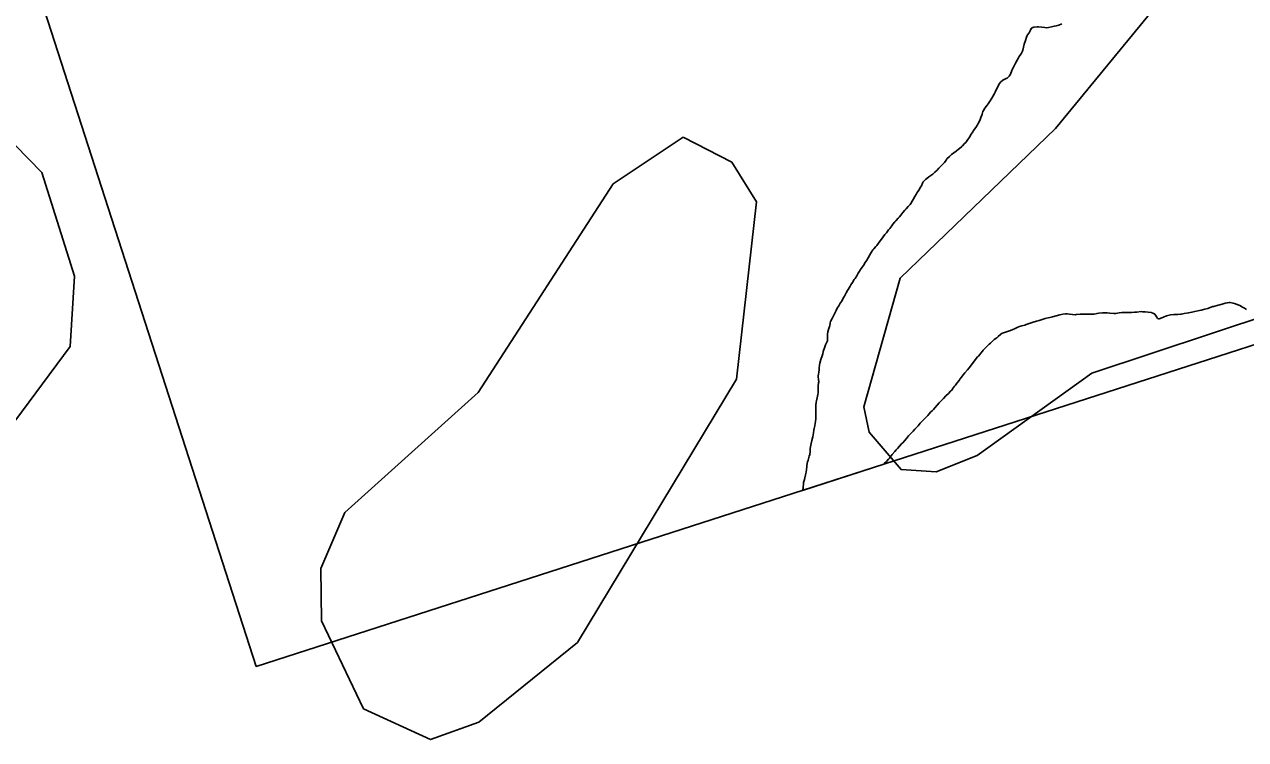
# Model space of a CAD drawing. Extents: x 643342 to 646936, y 5873857 to 5876103.
# Drawn here: x 646462.17 to 646484.87, y 5875335.82 to 5875349.12 of the extents above; entities that cross this region are included whole.
import ezdxf

# ---------------------------------------------------------------- set-up
doc = ezdxf.new("R2010")
doc.units = 0
doc.layers.add('Niveau 63', color=7, linetype='Continuous')

msp = doc.modelspace()

# ---------------------------------------------------------------- linework, layer by layer
at = {"layer": 'Niveau 63'}
for points in [[(646456.043, 5875369.54), (646507.434, 5875386.121), (646517.874, 5875353.763), (646466.483, 5875337.182), (646456.043, 5875369.54)], [(646483.479, 5875350.297), (646483.052, 5875349.278), (646481.337, 5875347.186), (646478.454, 5875344.404), (646477.778, 5875342.01), (646477.872, 5875341.539), (646478.467, 5875340.843), (646479.121, 5875340.804), (646479.884, 5875341.106), (646482.012, 5875342.636), (646485.36, 5875343.749), (646491.59, 5875347.645), (646492.582, 5875347.518), (646493.876, 5875346.628), (646494.554, 5875346.431), (646495.996, 5875346.536), (646497.367, 5875346.955), (646500.261, 5875348.766), (646502.353, 5875351.424), (646503.872, 5875352.837), (646506.328, 5875354.6)], [(646502.353, 5875351.424), (646500.261, 5875348.766), (646497.367, 5875346.955), (646495.996, 5875346.536), (646494.554, 5875346.431), (646493.876, 5875346.628), (646492.582, 5875347.518), (646491.59, 5875347.645), (646485.36, 5875343.749), (646482.012, 5875342.636), (646479.884, 5875341.106), (646479.121, 5875340.804), (646478.467, 5875340.843), (646477.872, 5875341.539), (646477.778, 5875342.01), (646478.454, 5875344.404), (646481.337, 5875347.186), (646483.052, 5875349.278), (646483.479, 5875350.297)], [(646502.353, 5875351.424), (646500.261, 5875348.766), (646497.367, 5875346.955), (646495.996, 5875346.536), (646494.554, 5875346.431), (646493.876, 5875346.628), (646492.582, 5875347.518), (646491.59, 5875347.645), (646485.36, 5875343.749), (646482.012, 5875342.636), (646479.884, 5875341.106), (646479.121, 5875340.804), (646478.467, 5875340.843), (646477.872, 5875341.539), (646477.778, 5875342.01), (646478.454, 5875344.404), (646481.337, 5875347.186), (646483.052, 5875349.278), (646483.479, 5875350.297)], [(646458.028, 5875350.949), (646462.495, 5875346.368), (646463.102, 5875344.439), (646463.024, 5875343.131), (646461.353, 5875340.884)], [(646458.028, 5875350.949), (646462.495, 5875346.368), (646463.102, 5875344.439), (646463.024, 5875343.131), (646461.353, 5875340.884)], [(646480.494, 5875348.183), (646480.495, 5875348.185), (646480.519, 5875348.245), (646480.539, 5875348.294), (646480.551, 5875348.318), (646480.585, 5875348.375), (646480.596, 5875348.404), (646480.627, 5875348.459), (646480.653, 5875348.503), (646480.664, 5875348.524), (646480.695, 5875348.568), (646480.707, 5875348.588), (646480.725, 5875348.626), (646480.732, 5875348.647), (646480.743, 5875348.7), (646480.758, 5875348.755), (646480.779, 5875348.821), (646480.802, 5875348.885), (646480.811, 5875348.914), (646480.82, 5875348.931), (646480.85, 5875348.969), (646480.868, 5875349.001), (646480.889, 5875349.047), (646480.895, 5875349.055), (646480.918, 5875349.066), (646480.938, 5875349.07), (646480.999, 5875349.077), (646481.023, 5875349.078), (646481.083, 5875349.072), (646481.139, 5875349.063), (646481.166, 5875349.06), (646481.206, 5875349.064), (646481.261, 5875349.076), (646481.316, 5875349.088), (646481.351, 5875349.096), (646481.399, 5875349.111), (646481.458, 5875349.132)], [(646477.833, 5875344.74), (646477.859, 5875344.78), (646477.889, 5875344.837), (646477.914, 5875344.881), (646477.943, 5875344.929), (646477.959, 5875344.951), (646478, 5875344.994), (646478.017, 5875345.011), (646478.048, 5875345.055), (646478.058, 5875345.074), (646478.102, 5875345.132), (646478.135, 5875345.174), (646478.167, 5875345.214), (646478.198, 5875345.249), (646478.237, 5875345.301), (646478.259, 5875345.325), (646478.296, 5875345.377), (646478.315, 5875345.405), (646478.355, 5875345.45), (646478.369, 5875345.469), (646478.412, 5875345.518), (646478.437, 5875345.544), (646478.461, 5875345.576), (646478.501, 5875345.623), (646478.538, 5875345.668), (646478.561, 5875345.691), (646478.598, 5875345.735), (646478.634, 5875345.774), (646478.649, 5875345.793), (646478.676, 5875345.838), (646478.691, 5875345.867), (646478.725, 5875345.921), (646478.754, 5875345.971), (646478.765, 5875345.995), (646478.797, 5875346.043), (646478.828, 5875346.095), (646478.846, 5875346.123), (646478.866, 5875346.17), (646478.879, 5875346.195), (646478.921, 5875346.239), (646478.945, 5875346.259), (646478.986, 5875346.289), (646479.038, 5875346.324), (646479.057, 5875346.336), (646479.097, 5875346.373), (646479.139, 5875346.414), (646479.172, 5875346.451), (646479.214, 5875346.495), (646479.258, 5875346.536), (646479.278, 5875346.556), (646479.306, 5875346.601), (646479.32, 5875346.623), (646479.369, 5875346.668), (646479.408, 5875346.704), (646479.448, 5875346.734), (646479.493, 5875346.768), (646479.535, 5875346.802), (646479.55, 5875346.812), (646479.596, 5875346.851), (646479.611, 5875346.864), (646479.65, 5875346.906), (646479.67, 5875346.928), (646479.696, 5875346.965), (646479.737, 5875347.028), (646479.771, 5875347.081), (646479.799, 5875347.124), (646479.817, 5875347.148), (646479.857, 5875347.208), (646479.886, 5875347.258), (646479.901, 5875347.282), (646479.929, 5875347.339), (646479.952, 5875347.394), (646479.971, 5875347.438), (646479.974, 5875347.453), (646479.989, 5875347.502), (646480, 5875347.522), (646480.027, 5875347.565), (646480.067, 5875347.62), (646480.086, 5875347.643), (646480.123, 5875347.704), (646480.152, 5875347.749), (646480.177, 5875347.794), (646480.204, 5875347.835), (646480.22, 5875347.865), (646480.236, 5875347.905), (646480.237, 5875347.908), (646480.258, 5875347.952), (646480.272, 5875347.981), (646480.3, 5875348.026), (646480.317, 5875348.047), (646480.361, 5875348.088), (646480.369, 5875348.093), (646480.42, 5875348.114), (646480.437, 5875348.122), (646480.476, 5875348.159), (646480.494, 5875348.183)], [(646474.417, 5875347.029), (646475.32, 5875346.563), (646475.78, 5875345.826), (646475.408, 5875342.528), (646472.454, 5875337.629), (646470.622, 5875336.147), (646469.721, 5875335.823), (646468.477, 5875336.396), (646467.693, 5875338.034), (646467.682, 5875339.004), (646468.126, 5875340.046), (646470.609, 5875342.279), (646473.117, 5875346.156), (646474.417, 5875347.029)], [(646474.417, 5875347.029), (646475.32, 5875346.563), (646475.78, 5875345.826), (646475.408, 5875342.528), (646472.454, 5875337.629), (646470.622, 5875336.147), (646469.721, 5875335.823), (646468.477, 5875336.396), (646467.693, 5875338.034), (646467.682, 5875339.004), (646468.126, 5875340.046), (646470.609, 5875342.279), (646473.117, 5875346.156), (646474.417, 5875347.029)], [(646474.417, 5875347.029), (646473.117, 5875346.156), (646470.609, 5875342.279), (646468.126, 5875340.046), (646467.682, 5875339.004), (646467.693, 5875338.034), (646468.477, 5875336.396), (646469.721, 5875335.823), (646470.622, 5875336.147), (646472.454, 5875337.629), (646475.408, 5875342.528), (646475.78, 5875345.826), (646475.32, 5875346.563), (646474.417, 5875347.029)], [(646474.417, 5875347.029), (646473.117, 5875346.156), (646470.609, 5875342.279), (646468.126, 5875340.046), (646467.682, 5875339.004), (646467.693, 5875338.034), (646468.477, 5875336.396), (646469.721, 5875335.823), (646470.622, 5875336.147), (646472.454, 5875337.629), (646475.408, 5875342.528), (646475.78, 5875345.826), (646475.32, 5875346.563), (646474.417, 5875347.029)], [(646476.636, 5875340.458), (646476.647, 5875340.493), (646476.651, 5875340.517), (646476.655, 5875340.577), (646476.657, 5875340.605), (646476.672, 5875340.661), (646476.682, 5875340.692), (646476.692, 5875340.748), (646476.701, 5875340.798), (646476.711, 5875340.846), (646476.716, 5875340.898), (646476.718, 5875340.923), (646476.731, 5875340.987), (646476.739, 5875341.022), (646476.762, 5875341.094), (646476.77, 5875341.126), (646476.776, 5875341.183), (646476.778, 5875341.236), (646476.782, 5875341.268), (646476.797, 5875341.332), (646476.81, 5875341.385), (646476.825, 5875341.453), (646476.834, 5875341.489), (646476.842, 5875341.529), (646476.849, 5875341.578), (646476.85, 5875341.606), (646476.862, 5875341.657), (646476.874, 5875341.709), (646476.879, 5875341.735), (646476.883, 5875341.794), (646476.885, 5875341.851), (646476.884, 5875341.907), (646476.882, 5875341.961), (646476.884, 5875342.018), (646476.884, 5875342.044), (646476.89, 5875342.095), (646476.895, 5875342.123), (646476.909, 5875342.18), (646476.92, 5875342.24), (646476.925, 5875342.266), (646476.929, 5875342.312), (646476.93, 5875342.386), (646476.93, 5875342.404), (646476.935, 5875342.459), (646476.938, 5875342.476), (646476.935, 5875342.522), (646476.927, 5875342.566), (646476.927, 5875342.584), (646476.932, 5875342.626), (646476.938, 5875342.65), (646476.945, 5875342.703), (646476.946, 5875342.729), (646476.954, 5875342.794), (646476.959, 5875342.823), (646476.979, 5875342.894), (646477, 5875342.96), (646477.014, 5875342.999), (646477.023, 5875343.039), (646477.045, 5875343.108), (646477.065, 5875343.162), (646477.075, 5875343.189), (646477.094, 5875343.225), (646477.1, 5875343.241), (646477.103, 5875343.302), (646477.103, 5875343.343), (646477.103, 5875343.362), (646477.108, 5875343.404), (646477.12, 5875343.449), (646477.137, 5875343.504), (646477.142, 5875343.517), (646477.152, 5875343.572), (646477.159, 5875343.595), (646477.19, 5875343.656), (646477.219, 5875343.716), (646477.245, 5875343.768), (646477.26, 5875343.805), (646477.281, 5875343.846), (646477.309, 5875343.889), (646477.338, 5875343.937), (646477.364, 5875343.979), (646477.392, 5875344.029), (646477.418, 5875344.07), (646477.448, 5875344.129), (646477.471, 5875344.172), (646477.486, 5875344.195), (646477.522, 5875344.257), (646477.532, 5875344.277), (646477.563, 5875344.324), (646477.598, 5875344.376), (646477.614, 5875344.398), (646477.645, 5875344.449), (646477.671, 5875344.495), (646477.694, 5875344.534), (646477.726, 5875344.581), (646477.769, 5875344.642), (646477.802, 5875344.695), (646477.833, 5875344.74)], [(646483.22, 5875343.678), (646483.183, 5875343.736), (646483.178, 5875343.741), (646483.128, 5875343.76), (646483.121, 5875343.763), (646483.059, 5875343.772), (646483.005, 5875343.776), (646482.954, 5875343.78), (646482.928, 5875343.781), (646482.852, 5875343.774), (646482.808, 5875343.769), (646482.75, 5875343.768), (646482.687, 5875343.768), (646482.659, 5875343.768), (646482.596, 5875343.764), (646482.574, 5875343.763), (646482.52, 5875343.756), (646482.457, 5875343.749), (646482.423, 5875343.748), (646482.348, 5875343.754), (646482.297, 5875343.761), (646482.273, 5875343.761), (646482.211, 5875343.756), (646482.146, 5875343.75), (646482.112, 5875343.747), (646482.058, 5875343.737), (646482.039, 5875343.733), (646481.982, 5875343.732), (646481.92, 5875343.733), (646481.877, 5875343.735), (646481.826, 5875343.736), (646481.795, 5875343.734), (646481.72, 5875343.725), (646481.704, 5875343.724), (646481.654, 5875343.73), (646481.6, 5875343.737), (646481.557, 5875343.74), (646481.522, 5875343.738), (646481.476, 5875343.732), (646481.418, 5875343.72), (646481.35, 5875343.702), (646481.285, 5875343.686), (646481.234, 5875343.674), (646481.174, 5875343.66), (646481.144, 5875343.653), (646481.093, 5875343.637), (646481.034, 5875343.617), (646480.985, 5875343.603), (646480.925, 5875343.584), (646480.869, 5875343.565), (646480.794, 5875343.54), (646480.767, 5875343.531), (646480.71, 5875343.515), (646480.668, 5875343.504), (646480.636, 5875343.492), (646480.586, 5875343.47), (646480.536, 5875343.446), (646480.486, 5875343.426), (646480.465, 5875343.418), (646480.412, 5875343.402), (646480.371, 5875343.39), (646480.348, 5875343.38), (646480.325, 5875343.365), (646480.274, 5875343.32), (646480.245, 5875343.294), (646480.201, 5875343.261), (646480.163, 5875343.229), (646480.13, 5875343.197), (646480.107, 5875343.177), (646480.073, 5875343.145), (646480.034, 5875343.102), (646479.997, 5875343.062), (646479.984, 5875343.047), (646479.952, 5875343.006), (646479.934, 5875342.982), (646479.909, 5875342.956), (646479.891, 5875342.941), (646479.863, 5875342.912), (646479.851, 5875342.894), (646479.805, 5875342.833), (646479.774, 5875342.792), (646479.733, 5875342.738), (646479.703, 5875342.7), (646479.651, 5875342.642), (646479.622, 5875342.608), (646479.592, 5875342.564), (646479.562, 5875342.524), (646479.547, 5875342.503), (646479.506, 5875342.451), (646479.477, 5875342.413), (646479.459, 5875342.395), (646479.425, 5875342.344), (646479.415, 5875342.33), (646479.387, 5875342.3), (646479.347, 5875342.262), (646479.303, 5875342.217), (646479.256, 5875342.167)], [(646484.887, 5875343.82), (646484.852, 5875343.843), (646484.804, 5875343.87), (646484.779, 5875343.888), (646484.735, 5875343.906), (646484.694, 5875343.919), (646484.683, 5875343.925), (646484.638, 5875343.937), (646484.582, 5875343.949), (646484.569, 5875343.951), (646484.535, 5875343.946), (646484.495, 5875343.937), (646484.456, 5875343.924), (646484.395, 5875343.906), (646484.361, 5875343.901), (646484.282, 5875343.878), (646484.262, 5875343.874), (646484.213, 5875343.857), (646484.169, 5875343.842), (646484.112, 5875343.825), (646484.045, 5875343.81), (646483.986, 5875343.797), (646483.928, 5875343.784), (646483.874, 5875343.771), (646483.813, 5875343.759), (646483.729, 5875343.746), (646483.683, 5875343.737), (646483.66, 5875343.733), (646483.612, 5875343.73), (646483.559, 5875343.731), (646483.536, 5875343.73), (646483.478, 5875343.721), (646483.427, 5875343.71), (646483.4, 5875343.705), (646483.345, 5875343.68), (646483.314, 5875343.665), (646483.267, 5875343.647), (646483.259, 5875343.645), (646483.237, 5875343.655), (646483.22, 5875343.678)], [(646479.256, 5875342.167), (646479.221, 5875342.13), (646479.179, 5875342.083), (646479.141, 5875342.041), (646479.096, 5875341.991), (646479.072, 5875341.961), (646479.047, 5875341.937), (646479.021, 5875341.917), (646478.985, 5875341.875), (646478.965, 5875341.851), (646478.922, 5875341.808), (646478.881, 5875341.765), (646478.859, 5875341.746), (646478.825, 5875341.706), (646478.786, 5875341.66), (646478.757, 5875341.627), (646478.724, 5875341.596), (646478.69, 5875341.558), (646478.656, 5875341.519), (646478.608, 5875341.469), (646478.567, 5875341.424), (646478.533, 5875341.38), (646478.502, 5875341.343), (646478.479, 5875341.321), (646478.438, 5875341.277), (646478.399, 5875341.234), (646478.376, 5875341.21), (646478.355, 5875341.182), (646478.305, 5875341.124), (646478.282, 5875341.099), (646478.266, 5875341.078)], [(646478.266, 5875341.078), (646478.252, 5875341.059), (646478.236, 5875341.038), (646478.198, 5875340.996), (646478.156, 5875340.955), (646478.147, 5875340.945)], [(646478.266, 5875341.078), (646478.252, 5875341.059), (646478.236, 5875341.038), (646478.198, 5875340.996), (646478.156, 5875340.955), (646478.147, 5875340.945)], [(646478.147, 5875340.945), (646476.636, 5875340.458)], [(646478.147, 5875340.945), (646476.636, 5875340.458)]]:
    msp.add_lwpolyline(points, dxfattribs=at)

doc.saveas('drawing.dxf')
